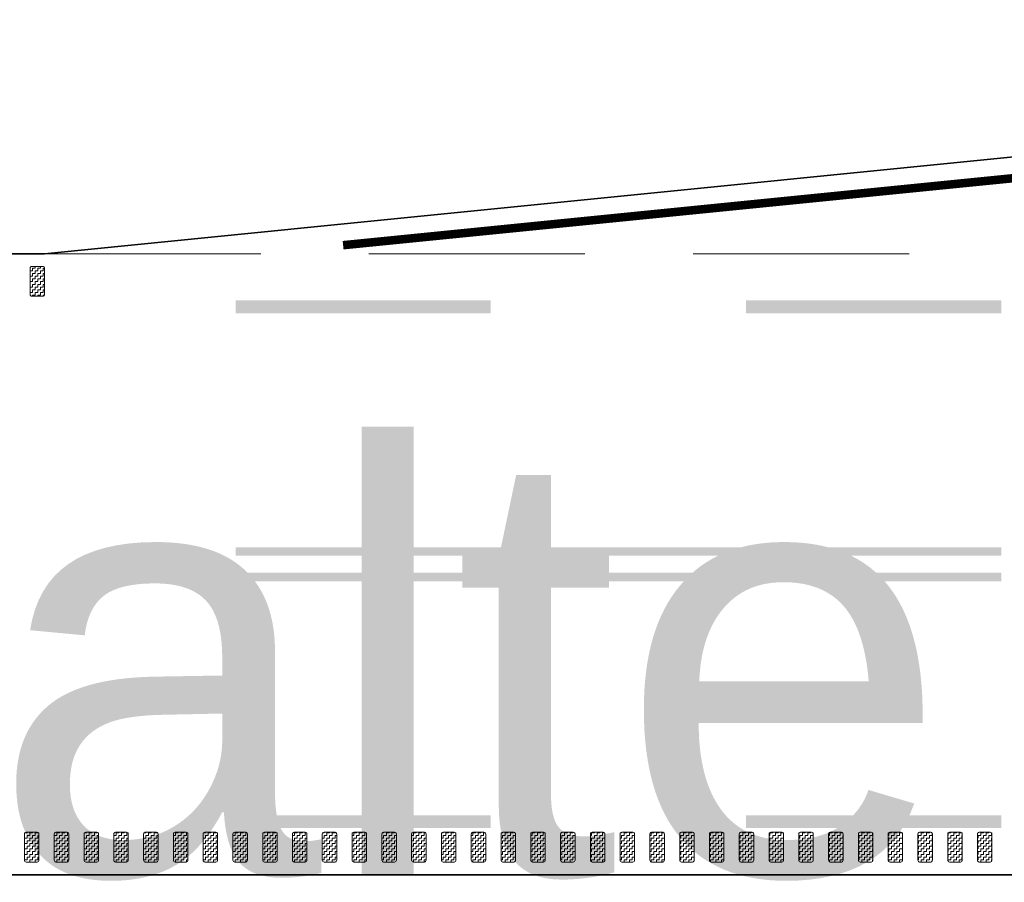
# Model space of a CAD drawing. Header units: metres. Extents: x -699 to 2316, y -1199 to 781.
# Tile 438 of 593: x 894 to 906, y -255 to -245. Entities that reach past the tile are written whole.
import ezdxf

# ---------------------------------------------------------------- set-up
doc = ezdxf.new("R2010")
doc.units = ezdxf.units.M
for name, pattern in [('HIDDENX2', [19.05, 12.7, -6.35]), ('VW-3-3_STREEP', [6, 3, -3]), ('VW-9-3_STREEP', [12, 9, -3])]:
    doc.linetypes.add(name, pattern=pattern)
for name, color, linetype, lineweight in [('N-WA-VW-MARKERING_DYNAMISCH-G', 7, 'Continuous', 35), ('N-WE-VH-KANTVERHARDING-G', 210, 'Continuous', 35), ('N-WE-VW-MARKERING_LANGS_STREEP_33-G', 7, 'VW-3-3_STREEP', 13), ('N-WE-VW-MARKERING_LANGS_STREEP_93-G', 7, 'VW-9-3_STREEP', 13), ('N-WE-VW-MARKERING_LANGS_STREEP_DOORGETROKKEN-G', 7, 'Continuous', 13)]:
    doc.layers.add(name, color=color, linetype=linetype, lineweight=lineweight)
doc.layers.add('X-XX-AL-TEKENBLAD_VIEWPORT-G', color=7, linetype='Continuous', lineweight=18, plot=False)
doc.styles.add('ariel', font='arial.ttf')
pattern_1 = [(180, (0, 0), (-0.03175, -0.03175), [0.03175, -0.03175]), (270, (-0.03175, 0), (0.03175, -0.03175), [0.03175, -0.03175])]

msp = doc.modelspace()

# ---------------------------------------------------------------- hatches: boundary and pattern name
at = {"layer": 'N-WA-VW-MARKERING_DYNAMISCH-G', "lineweight": 9}
h = msp.add_hatch(dxfattribs=at)
h.set_pattern_fill('ZIGZAG', color=8, scale=0.01, angle=180, style=0)
h.set_pattern_definition(pattern_1)
edge = h.paths.add_edge_path()
edge.add_line((894.5818, -248.0115), (894.7118, -248.0115))
edge.add_arc((894.7118, -247.9915), 0.02, 270, 360)
edge.add_line((894.7318, -247.9915), (894.7318, -247.6815))
edge.add_arc((894.7118, -247.6815), 0.02, 0, 90)
edge.add_line((894.7118, -247.6615), (894.5818, -247.6615))
edge.add_arc((894.5818, -247.6815), 0.02, 90, 180)
edge.add_line((894.5618, -247.6815), (894.5618, -247.9915))
edge.add_arc((894.5818, -247.9915), 0.02, 180, 270)
h = msp.add_hatch(dxfattribs=at)
h.set_pattern_fill('ZIGZAG', color=8, scale=0.01, angle=180, style=0)
h.set_pattern_definition(pattern_1)
edge = h.paths.add_edge_path()
edge.add_line((894.5148, -254.3115), (894.6448, -254.3115))
edge.add_arc((894.6448, -254.3315), 0.02, 0, 90, ccw=False)
edge.add_line((894.6648, -254.3315), (894.6648, -254.6415))
edge.add_arc((894.6448, -254.6415), 0.02, 270, 360, ccw=False)
edge.add_line((894.6448, -254.6615), (894.5148, -254.6615))
edge.add_arc((894.5148, -254.6415), 0.02, 180, 270, ccw=False)
edge.add_line((894.4948, -254.6415), (894.4948, -254.3315))
edge.add_arc((894.5148, -254.3315), 0.02, 90, 180, ccw=False)
h = msp.add_hatch(dxfattribs=at)
h.set_pattern_fill('ZIGZAG', color=8, scale=0.01, angle=180, style=0)
h.set_pattern_definition(pattern_1)
edge = h.paths.add_edge_path()
edge.add_line((894.8648, -254.3115), (894.9948, -254.3115))
edge.add_arc((894.9948, -254.3315), 0.02, 0, 90, ccw=False)
edge.add_line((895.0148, -254.3315), (895.0148, -254.6415))
edge.add_arc((894.9948, -254.6415), 0.02, 270, 360, ccw=False)
edge.add_line((894.9948, -254.6615), (894.8648, -254.6615))
edge.add_arc((894.8648, -254.6415), 0.02, 180, 270, ccw=False)
edge.add_line((894.8448, -254.6415), (894.8448, -254.3315))
edge.add_arc((894.8648, -254.3315), 0.02, 90, 180, ccw=False)
h = msp.add_hatch(dxfattribs=at)
h.set_pattern_fill('ZIGZAG', color=8, scale=0.01, angle=180, style=0)
h.set_pattern_definition(pattern_1)
edge = h.paths.add_edge_path()
edge.add_line((895.2148, -254.3115), (895.3448, -254.3115))
edge.add_arc((895.3448, -254.3315), 0.02, 0, 90, ccw=False)
edge.add_line((895.3648, -254.3315), (895.3648, -254.6415))
edge.add_arc((895.3448, -254.6415), 0.02, 270, 360, ccw=False)
edge.add_line((895.3448, -254.6615), (895.2148, -254.6615))
edge.add_arc((895.2148, -254.6415), 0.02, 180, 270, ccw=False)
edge.add_line((895.1948, -254.6415), (895.1948, -254.3315))
edge.add_arc((895.2148, -254.3315), 0.02, 90, 180, ccw=False)
h = msp.add_hatch(dxfattribs=at)
h.set_pattern_fill('ZIGZAG', color=8, scale=0.01, angle=180, style=0)
h.set_pattern_definition(pattern_1)
edge = h.paths.add_edge_path()
edge.add_line((895.5648, -254.3115), (895.6948, -254.3115))
edge.add_arc((895.6948, -254.3315), 0.02, 0, 90, ccw=False)
edge.add_line((895.7148, -254.3315), (895.7148, -254.6415))
edge.add_arc((895.6948, -254.6415), 0.02, 270, 360, ccw=False)
edge.add_line((895.6948, -254.6615), (895.5648, -254.6615))
edge.add_arc((895.5648, -254.6415), 0.02, 180, 270, ccw=False)
edge.add_line((895.5448, -254.6415), (895.5448, -254.3315))
edge.add_arc((895.5648, -254.3315), 0.02, 90, 180, ccw=False)
h = msp.add_hatch(dxfattribs=at)
h.set_pattern_fill('ZIGZAG', color=8, scale=0.01, angle=180, style=0)
h.set_pattern_definition(pattern_1)
edge = h.paths.add_edge_path()
edge.add_line((895.9148, -254.3115), (896.0448, -254.3115))
edge.add_arc((896.0448, -254.3315), 0.02, 0, 90, ccw=False)
edge.add_line((896.0648, -254.3315), (896.0648, -254.6415))
edge.add_arc((896.0448, -254.6415), 0.02, 270, 360, ccw=False)
edge.add_line((896.0448, -254.6615), (895.9148, -254.6615))
edge.add_arc((895.9148, -254.6415), 0.02, 180, 270, ccw=False)
edge.add_line((895.8948, -254.6415), (895.8948, -254.3315))
edge.add_arc((895.9148, -254.3315), 0.02, 90, 180, ccw=False)
h = msp.add_hatch(dxfattribs=at)
h.set_pattern_fill('ZIGZAG', color=8, scale=0.01, angle=180, style=0)
h.set_pattern_definition(pattern_1)
edge = h.paths.add_edge_path()
edge.add_line((896.2648, -254.3115), (896.3948, -254.3115))
edge.add_arc((896.3948, -254.3315), 0.02, 0, 90, ccw=False)
edge.add_line((896.4148, -254.3315), (896.4148, -254.6415))
edge.add_arc((896.3948, -254.6415), 0.02, 270, 360, ccw=False)
edge.add_line((896.3948, -254.6615), (896.2648, -254.6615))
edge.add_arc((896.2648, -254.6415), 0.02, 180, 270, ccw=False)
edge.add_line((896.2448, -254.6415), (896.2448, -254.3315))
edge.add_arc((896.2648, -254.3315), 0.02, 90, 180, ccw=False)
h = msp.add_hatch(dxfattribs=at)
h.set_pattern_fill('ZIGZAG', color=8, scale=0.01, angle=180, style=0)
h.set_pattern_definition(pattern_1)
edge = h.paths.add_edge_path()
edge.add_line((896.6148, -254.3115), (896.7448, -254.3115))
edge.add_arc((896.7448, -254.3315), 0.02, 0, 90, ccw=False)
edge.add_line((896.7648, -254.3315), (896.7648, -254.6415))
edge.add_arc((896.7448, -254.6415), 0.02, 270, 360, ccw=False)
edge.add_line((896.7448, -254.6615), (896.6148, -254.6615))
edge.add_arc((896.6148, -254.6415), 0.02, 180, 270, ccw=False)
edge.add_line((896.5948, -254.6415), (896.5948, -254.3315))
edge.add_arc((896.6148, -254.3315), 0.02, 90, 180, ccw=False)
h = msp.add_hatch(dxfattribs=at)
h.set_pattern_fill('ZIGZAG', color=8, scale=0.01, angle=180, style=0)
h.set_pattern_definition(pattern_1)
edge = h.paths.add_edge_path()
edge.add_line((896.9648, -254.3115), (897.0948, -254.3115))
edge.add_arc((897.0948, -254.3315), 0.02, 0, 90, ccw=False)
edge.add_line((897.1148, -254.3315), (897.1148, -254.6415))
edge.add_arc((897.0948, -254.6415), 0.02, 270, 360, ccw=False)
edge.add_line((897.0948, -254.6615), (896.9648, -254.6615))
edge.add_arc((896.9648, -254.6415), 0.02, 180, 270, ccw=False)
edge.add_line((896.9448, -254.6415), (896.9448, -254.3315))
edge.add_arc((896.9648, -254.3315), 0.02, 90, 180, ccw=False)
h = msp.add_hatch(dxfattribs=at)
h.set_pattern_fill('ZIGZAG', color=8, scale=0.01, angle=180, style=0)
h.set_pattern_definition(pattern_1)
edge = h.paths.add_edge_path()
edge.add_line((897.3148, -254.3115), (897.4448, -254.3115))
edge.add_arc((897.4448, -254.3315), 0.02, 0, 90, ccw=False)
edge.add_line((897.4648, -254.3315), (897.4648, -254.6415))
edge.add_arc((897.4448, -254.6415), 0.02, 270, 360, ccw=False)
edge.add_line((897.4448, -254.6615), (897.3148, -254.6615))
edge.add_arc((897.3148, -254.6415), 0.02, 180, 270, ccw=False)
edge.add_line((897.2948, -254.6415), (897.2948, -254.3315))
edge.add_arc((897.3148, -254.3315), 0.02, 90, 180, ccw=False)
h = msp.add_hatch(dxfattribs=at)
h.set_pattern_fill('ZIGZAG', color=8, scale=0.01, angle=180, style=0)
h.set_pattern_definition(pattern_1)
edge = h.paths.add_edge_path()
edge.add_line((897.6648, -254.3115), (897.7948, -254.3115))
edge.add_arc((897.7948, -254.3315), 0.02, 0, 90, ccw=False)
edge.add_line((897.8148, -254.3315), (897.8148, -254.6415))
edge.add_arc((897.7948, -254.6415), 0.02, 270, 360, ccw=False)
edge.add_line((897.7948, -254.6615), (897.6648, -254.6615))
edge.add_arc((897.6648, -254.6415), 0.02, 180, 270, ccw=False)
edge.add_line((897.6448, -254.6415), (897.6448, -254.3315))
edge.add_arc((897.6648, -254.3315), 0.02, 90, 180, ccw=False)
h = msp.add_hatch(dxfattribs=at)
h.set_pattern_fill('ZIGZAG', color=8, scale=0.01, angle=180, style=0)
h.set_pattern_definition(pattern_1)
edge = h.paths.add_edge_path()
edge.add_line((898.0148, -254.3115), (898.1448, -254.3115))
edge.add_arc((898.1448, -254.3315), 0.02, 0, 90, ccw=False)
edge.add_line((898.1648, -254.3315), (898.1648, -254.6415))
edge.add_arc((898.1448, -254.6415), 0.02, 270, 360, ccw=False)
edge.add_line((898.1448, -254.6615), (898.0148, -254.6615))
edge.add_arc((898.0148, -254.6415), 0.02, 180, 270, ccw=False)
edge.add_line((897.9948, -254.6415), (897.9948, -254.3315))
edge.add_arc((898.0148, -254.3315), 0.02, 90, 180, ccw=False)
h = msp.add_hatch(dxfattribs=at)
h.set_pattern_fill('ZIGZAG', color=8, scale=0.01, angle=180, style=0)
h.set_pattern_definition(pattern_1)
edge = h.paths.add_edge_path()
edge.add_line((898.3648, -254.3115), (898.4948, -254.3115))
edge.add_arc((898.4948, -254.3315), 0.02, 0, 90, ccw=False)
edge.add_line((898.5148, -254.3315), (898.5148, -254.6415))
edge.add_arc((898.4948, -254.6415), 0.02, 270, 360, ccw=False)
edge.add_line((898.4948, -254.6615), (898.3648, -254.6615))
edge.add_arc((898.3648, -254.6415), 0.02, 180, 270, ccw=False)
edge.add_line((898.3448, -254.6415), (898.3448, -254.3315))
edge.add_arc((898.3648, -254.3315), 0.02, 90, 180, ccw=False)
h = msp.add_hatch(dxfattribs=at)
h.set_pattern_fill('ZIGZAG', color=8, scale=0.01, angle=180, style=0)
h.set_pattern_definition(pattern_1)
edge = h.paths.add_edge_path()
edge.add_line((898.7148, -254.3115), (898.8448, -254.3115))
edge.add_arc((898.8448, -254.3315), 0.02, 0, 90, ccw=False)
edge.add_line((898.8648, -254.3315), (898.8648, -254.6415))
edge.add_arc((898.8448, -254.6415), 0.02, 270, 360, ccw=False)
edge.add_line((898.8448, -254.6615), (898.7148, -254.6615))
edge.add_arc((898.7148, -254.6415), 0.02, 180, 270, ccw=False)
edge.add_line((898.6948, -254.6415), (898.6948, -254.3315))
edge.add_arc((898.7148, -254.3315), 0.02, 90, 180, ccw=False)
h = msp.add_hatch(dxfattribs=at)
h.set_pattern_fill('ZIGZAG', color=8, scale=0.01, angle=180, style=0)
h.set_pattern_definition(pattern_1)
edge = h.paths.add_edge_path()
edge.add_line((899.0648, -254.3115), (899.1948, -254.3115))
edge.add_arc((899.1948, -254.3315), 0.02, 0, 90, ccw=False)
edge.add_line((899.2148, -254.3315), (899.2148, -254.6415))
edge.add_arc((899.1948, -254.6415), 0.02, 270, 360, ccw=False)
edge.add_line((899.1948, -254.6615), (899.0648, -254.6615))
edge.add_arc((899.0648, -254.6415), 0.02, 180, 270, ccw=False)
edge.add_line((899.0448, -254.6415), (899.0448, -254.3315))
edge.add_arc((899.0648, -254.3315), 0.02, 90, 180, ccw=False)
h = msp.add_hatch(dxfattribs=at)
h.set_pattern_fill('ZIGZAG', color=8, scale=0.01, angle=180, style=0)
h.set_pattern_definition(pattern_1)
edge = h.paths.add_edge_path()
edge.add_line((899.4148, -254.3115), (899.5448, -254.3115))
edge.add_arc((899.5448, -254.3315), 0.02, 0, 90, ccw=False)
edge.add_line((899.5648, -254.3315), (899.5648, -254.6415))
edge.add_arc((899.5448, -254.6415), 0.02, 270, 360, ccw=False)
edge.add_line((899.5448, -254.6615), (899.4148, -254.6615))
edge.add_arc((899.4148, -254.6415), 0.02, 180, 270, ccw=False)
edge.add_line((899.3948, -254.6415), (899.3948, -254.3315))
edge.add_arc((899.4148, -254.3315), 0.02, 90, 180, ccw=False)
h = msp.add_hatch(dxfattribs=at)
h.set_pattern_fill('ZIGZAG', color=8, scale=0.01, angle=180, style=0)
h.set_pattern_definition(pattern_1)
edge = h.paths.add_edge_path()
edge.add_line((899.7648, -254.3115), (899.8948, -254.3115))
edge.add_arc((899.8948, -254.3315), 0.02, 0, 90, ccw=False)
edge.add_line((899.9148, -254.3315), (899.9148, -254.6415))
edge.add_arc((899.8948, -254.6415), 0.02, 270, 360, ccw=False)
edge.add_line((899.8948, -254.6615), (899.7648, -254.6615))
edge.add_arc((899.7648, -254.6415), 0.02, 180, 270, ccw=False)
edge.add_line((899.7448, -254.6415), (899.7448, -254.3315))
edge.add_arc((899.7648, -254.3315), 0.02, 90, 180, ccw=False)
h = msp.add_hatch(dxfattribs=at)
h.set_pattern_fill('ZIGZAG', color=8, scale=0.01, angle=180, style=0)
h.set_pattern_definition(pattern_1)
edge = h.paths.add_edge_path()
edge.add_line((900.1148, -254.3115), (900.2448, -254.3115))
edge.add_arc((900.2448, -254.3315), 0.02, 0, 90, ccw=False)
edge.add_line((900.2648, -254.3315), (900.2648, -254.6415))
edge.add_arc((900.2448, -254.6415), 0.02, 270, 360, ccw=False)
edge.add_line((900.2448, -254.6615), (900.1148, -254.6615))
edge.add_arc((900.1148, -254.6415), 0.02, 180, 270, ccw=False)
edge.add_line((900.0948, -254.6415), (900.0948, -254.3315))
edge.add_arc((900.1148, -254.3315), 0.02, 90, 180, ccw=False)
h = msp.add_hatch(dxfattribs=at)
h.set_pattern_fill('ZIGZAG', color=8, scale=0.01, angle=180, style=0)
h.set_pattern_definition(pattern_1)
edge = h.paths.add_edge_path()
edge.add_line((900.4648, -254.3115), (900.5948, -254.3115))
edge.add_arc((900.5948, -254.3315), 0.02, 0, 90, ccw=False)
edge.add_line((900.6148, -254.3315), (900.6148, -254.6415))
edge.add_arc((900.5948, -254.6415), 0.02, 270, 360, ccw=False)
edge.add_line((900.5948, -254.6615), (900.4648, -254.6615))
edge.add_arc((900.4648, -254.6415), 0.02, 180, 270, ccw=False)
edge.add_line((900.4448, -254.6415), (900.4448, -254.3315))
edge.add_arc((900.4648, -254.3315), 0.02, 90, 180, ccw=False)
h = msp.add_hatch(dxfattribs=at)
h.set_pattern_fill('ZIGZAG', color=8, scale=0.01, angle=180, style=0)
h.set_pattern_definition(pattern_1)
edge = h.paths.add_edge_path()
edge.add_line((900.8148, -254.3115), (900.9448, -254.3115))
edge.add_arc((900.9448, -254.3315), 0.02, 0, 90, ccw=False)
edge.add_line((900.9648, -254.3315), (900.9648, -254.6415))
edge.add_arc((900.9448, -254.6415), 0.02, 270, 360, ccw=False)
edge.add_line((900.9448, -254.6615), (900.8148, -254.6615))
edge.add_arc((900.8148, -254.6415), 0.02, 180, 270, ccw=False)
edge.add_line((900.7948, -254.6415), (900.7948, -254.3315))
edge.add_arc((900.8148, -254.3315), 0.02, 90, 180, ccw=False)
h = msp.add_hatch(dxfattribs=at)
h.set_pattern_fill('ZIGZAG', color=8, scale=0.01, angle=180, style=0)
h.set_pattern_definition(pattern_1)
edge = h.paths.add_edge_path()
edge.add_line((901.1648, -254.3115), (901.2948, -254.3115))
edge.add_arc((901.2948, -254.3315), 0.02, 0, 90, ccw=False)
edge.add_line((901.3148, -254.3315), (901.3148, -254.6415))
edge.add_arc((901.2948, -254.6415), 0.02, 270, 360, ccw=False)
edge.add_line((901.2948, -254.6615), (901.1648, -254.6615))
edge.add_arc((901.1648, -254.6415), 0.02, 180, 270, ccw=False)
edge.add_line((901.1448, -254.6415), (901.1448, -254.3315))
edge.add_arc((901.1648, -254.3315), 0.02, 90, 180, ccw=False)
h = msp.add_hatch(dxfattribs=at)
h.set_pattern_fill('ZIGZAG', color=8, scale=0.01, angle=180, style=0)
h.set_pattern_definition(pattern_1)
edge = h.paths.add_edge_path()
edge.add_line((901.5148, -254.3115), (901.6448, -254.3115))
edge.add_arc((901.6448, -254.3315), 0.02, 0, 90, ccw=False)
edge.add_line((901.6648, -254.3315), (901.6648, -254.6415))
edge.add_arc((901.6448, -254.6415), 0.02, 270, 360, ccw=False)
edge.add_line((901.6448, -254.6615), (901.5148, -254.6615))
edge.add_arc((901.5148, -254.6415), 0.02, 180, 270, ccw=False)
edge.add_line((901.4948, -254.6415), (901.4948, -254.3315))
edge.add_arc((901.5148, -254.3315), 0.02, 90, 180, ccw=False)
h = msp.add_hatch(dxfattribs=at)
h.set_pattern_fill('ZIGZAG', color=8, scale=0.01, angle=180, style=0)
h.set_pattern_definition(pattern_1)
edge = h.paths.add_edge_path()
edge.add_line((901.8648, -254.3115), (901.9948, -254.3115))
edge.add_arc((901.9948, -254.3315), 0.02, 0, 90, ccw=False)
edge.add_line((902.0148, -254.3315), (902.0148, -254.6415))
edge.add_arc((901.9948, -254.6415), 0.02, 270, 360, ccw=False)
edge.add_line((901.9948, -254.6615), (901.8648, -254.6615))
edge.add_arc((901.8648, -254.6415), 0.02, 180, 270, ccw=False)
edge.add_line((901.8448, -254.6415), (901.8448, -254.3315))
edge.add_arc((901.8648, -254.3315), 0.02, 90, 180, ccw=False)
h = msp.add_hatch(dxfattribs=at)
h.set_pattern_fill('ZIGZAG', color=8, scale=0.01, angle=180, style=0)
h.set_pattern_definition(pattern_1)
edge = h.paths.add_edge_path()
edge.add_line((902.2148, -254.3115), (902.3448, -254.3115))
edge.add_arc((902.3448, -254.3315), 0.02, 0, 90, ccw=False)
edge.add_line((902.3648, -254.3315), (902.3648, -254.6415))
edge.add_arc((902.3448, -254.6415), 0.02, 270, 360, ccw=False)
edge.add_line((902.3448, -254.6615), (902.2148, -254.6615))
edge.add_arc((902.2148, -254.6415), 0.02, 180, 270, ccw=False)
edge.add_line((902.1948, -254.6415), (902.1948, -254.3315))
edge.add_arc((902.2148, -254.3315), 0.02, 90, 180, ccw=False)
h = msp.add_hatch(dxfattribs=at)
h.set_pattern_fill('ZIGZAG', color=8, scale=0.01, angle=180, style=0)
h.set_pattern_definition(pattern_1)
edge = h.paths.add_edge_path()
edge.add_line((902.5648, -254.3115), (902.6948, -254.3115))
edge.add_arc((902.6948, -254.3315), 0.02, 0, 90, ccw=False)
edge.add_line((902.7148, -254.3315), (902.7148, -254.6415))
edge.add_arc((902.6948, -254.6415), 0.02, 270, 360, ccw=False)
edge.add_line((902.6948, -254.6615), (902.5648, -254.6615))
edge.add_arc((902.5648, -254.6415), 0.02, 180, 270, ccw=False)
edge.add_line((902.5448, -254.6415), (902.5448, -254.3315))
edge.add_arc((902.5648, -254.3315), 0.02, 90, 180, ccw=False)
h = msp.add_hatch(dxfattribs=at)
h.set_pattern_fill('ZIGZAG', color=8, scale=0.01, angle=180, style=0)
h.set_pattern_definition(pattern_1)
edge = h.paths.add_edge_path()
edge.add_line((902.9148, -254.3115), (903.0448, -254.3115))
edge.add_arc((903.0448, -254.3315), 0.02, 0, 90, ccw=False)
edge.add_line((903.0648, -254.3315), (903.0648, -254.6415))
edge.add_arc((903.0448, -254.6415), 0.02, 270, 360, ccw=False)
edge.add_line((903.0448, -254.6615), (902.9148, -254.6615))
edge.add_arc((902.9148, -254.6415), 0.02, 180, 270, ccw=False)
edge.add_line((902.8948, -254.6415), (902.8948, -254.3315))
edge.add_arc((902.9148, -254.3315), 0.02, 90, 180, ccw=False)
h = msp.add_hatch(dxfattribs=at)
h.set_pattern_fill('ZIGZAG', color=8, scale=0.01, angle=180, style=0)
h.set_pattern_definition(pattern_1)
edge = h.paths.add_edge_path()
edge.add_line((903.2648, -254.3115), (903.3948, -254.3115))
edge.add_arc((903.3948, -254.3315), 0.02, 0, 90, ccw=False)
edge.add_line((903.4148, -254.3315), (903.4148, -254.6415))
edge.add_arc((903.3948, -254.6415), 0.02, 270, 360, ccw=False)
edge.add_line((903.3948, -254.6615), (903.2648, -254.6615))
edge.add_arc((903.2648, -254.6415), 0.02, 180, 270, ccw=False)
edge.add_line((903.2448, -254.6415), (903.2448, -254.3315))
edge.add_arc((903.2648, -254.3315), 0.02, 90, 180, ccw=False)
h = msp.add_hatch(dxfattribs=at)
h.set_pattern_fill('ZIGZAG', color=8, scale=0.01, angle=180, style=0)
h.set_pattern_definition(pattern_1)
edge = h.paths.add_edge_path()
edge.add_line((903.6148, -254.3115), (903.7448, -254.3115))
edge.add_arc((903.7448, -254.3315), 0.02, 0, 90, ccw=False)
edge.add_line((903.7648, -254.3315), (903.7648, -254.6415))
edge.add_arc((903.7448, -254.6415), 0.02, 270, 360, ccw=False)
edge.add_line((903.7448, -254.6615), (903.6148, -254.6615))
edge.add_arc((903.6148, -254.6415), 0.02, 180, 270, ccw=False)
edge.add_line((903.5948, -254.6415), (903.5948, -254.3315))
edge.add_arc((903.6148, -254.3315), 0.02, 90, 180, ccw=False)
h = msp.add_hatch(dxfattribs=at)
h.set_pattern_fill('ZIGZAG', color=8, scale=0.01, angle=180, style=0)
h.set_pattern_definition(pattern_1)
edge = h.paths.add_edge_path()
edge.add_line((903.9648, -254.3115), (904.0948, -254.3115))
edge.add_arc((904.0948, -254.3315), 0.02, 0, 90, ccw=False)
edge.add_line((904.1148, -254.3315), (904.1148, -254.6415))
edge.add_arc((904.0948, -254.6415), 0.02, 270, 360, ccw=False)
edge.add_line((904.0948, -254.6615), (903.9648, -254.6615))
edge.add_arc((903.9648, -254.6415), 0.02, 180, 270, ccw=False)
edge.add_line((903.9448, -254.6415), (903.9448, -254.3315))
edge.add_arc((903.9648, -254.3315), 0.02, 90, 180, ccw=False)
h = msp.add_hatch(dxfattribs=at)
h.set_pattern_fill('ZIGZAG', color=8, scale=0.01, angle=180, style=0)
h.set_pattern_definition(pattern_1)
edge = h.paths.add_edge_path()
edge.add_line((904.3148, -254.3115), (904.4448, -254.3115))
edge.add_arc((904.4448, -254.3315), 0.02, 0, 90, ccw=False)
edge.add_line((904.4648, -254.3315), (904.4648, -254.6415))
edge.add_arc((904.4448, -254.6415), 0.02, 270, 360, ccw=False)
edge.add_line((904.4448, -254.6615), (904.3148, -254.6615))
edge.add_arc((904.3148, -254.6415), 0.02, 180, 270, ccw=False)
edge.add_line((904.2948, -254.6415), (904.2948, -254.3315))
edge.add_arc((904.3148, -254.3315), 0.02, 90, 180, ccw=False)
h = msp.add_hatch(dxfattribs=at)
h.set_pattern_fill('ZIGZAG', color=8, scale=0.01, angle=180, style=0)
h.set_pattern_definition(pattern_1)
edge = h.paths.add_edge_path()
edge.add_line((904.6648, -254.3115), (904.7948, -254.3115))
edge.add_arc((904.7948, -254.3315), 0.02, 0, 90, ccw=False)
edge.add_line((904.8148, -254.3315), (904.8148, -254.6415))
edge.add_arc((904.7948, -254.6415), 0.02, 270, 360, ccw=False)
edge.add_line((904.7948, -254.6615), (904.6648, -254.6615))
edge.add_arc((904.6648, -254.6415), 0.02, 180, 270, ccw=False)
edge.add_line((904.6448, -254.6415), (904.6448, -254.3315))
edge.add_arc((904.6648, -254.3315), 0.02, 90, 180, ccw=False)
h = msp.add_hatch(dxfattribs=at)
h.set_pattern_fill('ZIGZAG', color=8, scale=0.01, angle=180, style=0)
h.set_pattern_definition(pattern_1)
edge = h.paths.add_edge_path()
edge.add_line((905.0148, -254.3115), (905.1448, -254.3115))
edge.add_arc((905.1448, -254.3315), 0.02, 0, 90, ccw=False)
edge.add_line((905.1648, -254.3315), (905.1648, -254.6415))
edge.add_arc((905.1448, -254.6415), 0.02, 270, 360, ccw=False)
edge.add_line((905.1448, -254.6615), (905.0148, -254.6615))
edge.add_arc((905.0148, -254.6415), 0.02, 180, 270, ccw=False)
edge.add_line((904.9948, -254.6415), (904.9948, -254.3315))
edge.add_arc((905.0148, -254.3315), 0.02, 90, 180, ccw=False)
h = msp.add_hatch(dxfattribs=at)
h.set_pattern_fill('ZIGZAG', color=8, scale=0.01, angle=180, style=0)
h.set_pattern_definition(pattern_1)
edge = h.paths.add_edge_path()
edge.add_line((905.3648, -254.3115), (905.4948, -254.3115))
edge.add_arc((905.4948, -254.3315), 0.02, 0, 90, ccw=False)
edge.add_line((905.5148, -254.3315), (905.5148, -254.6415))
edge.add_arc((905.4948, -254.6415), 0.02, 270, 360, ccw=False)
edge.add_line((905.4948, -254.6615), (905.3648, -254.6615))
edge.add_arc((905.3648, -254.6415), 0.02, 180, 270, ccw=False)
edge.add_line((905.3448, -254.6415), (905.3448, -254.3315))
edge.add_arc((905.3648, -254.3315), 0.02, 90, 180, ccw=False)
h = msp.add_hatch(dxfattribs=at)
h.set_pattern_fill('ZIGZAG', color=8, scale=0.01, angle=180, style=0)
h.set_pattern_definition(pattern_1)
edge = h.paths.add_edge_path()
edge.add_line((905.7148, -254.3115), (905.8448, -254.3115))
edge.add_arc((905.8448, -254.3315), 0.02, 0, 90, ccw=False)
edge.add_line((905.8648, -254.3315), (905.8648, -254.6415))
edge.add_arc((905.8448, -254.6415), 0.02, 270, 360, ccw=False)
edge.add_line((905.8448, -254.6615), (905.7148, -254.6615))
edge.add_arc((905.7148, -254.6415), 0.02, 180, 270, ccw=False)
edge.add_line((905.6948, -254.6415), (905.6948, -254.3315))
edge.add_arc((905.7148, -254.3315), 0.02, 90, 180, ccw=False)

# ---------------------------------------------------------------- linework, layer by layer
at = {"layer": 'N-WA-VW-MARKERING_DYNAMISCH-G', "color": 8, "lineweight": 9}
for points in [[(894.5818, -248.0115), (894.7118, -248.0115, 0.4142136), (894.7318, -247.9915), (894.7318, -247.6815, 0.4142136), (894.7118, -247.6615), (894.5818, -247.6615, 0.4142136), (894.5618, -247.6815), (894.5618, -247.9915, 0.4142136)], [(894.5148, -254.3115), (894.6448, -254.3115, -0.4142136), (894.6648, -254.3315), (894.6648, -254.6415, -0.4142136), (894.6448, -254.6615), (894.5148, -254.6615, -0.4142136), (894.4948, -254.6415), (894.4948, -254.3315, -0.4142136)], [(894.8648, -254.3115), (894.9948, -254.3115, -0.4142136), (895.0148, -254.3315), (895.0148, -254.6415, -0.4142136), (894.9948, -254.6615), (894.8648, -254.6615, -0.4142136), (894.8448, -254.6415), (894.8448, -254.3315, -0.4142136)], [(895.2148, -254.3115), (895.3448, -254.3115, -0.4142136), (895.3648, -254.3315), (895.3648, -254.6415, -0.4142136), (895.3448, -254.6615), (895.2148, -254.6615, -0.4142136), (895.1948, -254.6415), (895.1948, -254.3315, -0.4142136)], [(895.5648, -254.3115), (895.6948, -254.3115, -0.4142136), (895.7148, -254.3315), (895.7148, -254.6415, -0.4142136), (895.6948, -254.6615), (895.5648, -254.6615, -0.4142136), (895.5448, -254.6415), (895.5448, -254.3315, -0.4142136)], [(895.9148, -254.3115), (896.0448, -254.3115, -0.4142136), (896.0648, -254.3315), (896.0648, -254.6415, -0.4142136), (896.0448, -254.6615), (895.9148, -254.6615, -0.4142136), (895.8948, -254.6415), (895.8948, -254.3315, -0.4142136)], [(896.2648, -254.3115), (896.3948, -254.3115, -0.4142136), (896.4148, -254.3315), (896.4148, -254.6415, -0.4142136), (896.3948, -254.6615), (896.2648, -254.6615, -0.4142136), (896.2448, -254.6415), (896.2448, -254.3315, -0.4142136)], [(896.6148, -254.3115), (896.7448, -254.3115, -0.4142136), (896.7648, -254.3315), (896.7648, -254.6415, -0.4142136), (896.7448, -254.6615), (896.6148, -254.6615, -0.4142136), (896.5948, -254.6415), (896.5948, -254.3315, -0.4142136)], [(896.9648, -254.3115), (897.0948, -254.3115, -0.4142136), (897.1148, -254.3315), (897.1148, -254.6415, -0.4142136), (897.0948, -254.6615), (896.9648, -254.6615, -0.4142136), (896.9448, -254.6415), (896.9448, -254.3315, -0.4142136)], [(897.3148, -254.3115), (897.4448, -254.3115, -0.4142136), (897.4648, -254.3315), (897.4648, -254.6415, -0.4142136), (897.4448, -254.6615), (897.3148, -254.6615, -0.4142136), (897.2948, -254.6415), (897.2948, -254.3315, -0.4142136)], [(897.6648, -254.3115), (897.7948, -254.3115, -0.4142136), (897.8148, -254.3315), (897.8148, -254.6415, -0.4142136), (897.7948, -254.6615), (897.6648, -254.6615, -0.4142136), (897.6448, -254.6415), (897.6448, -254.3315, -0.4142136)], [(898.0148, -254.3115), (898.1448, -254.3115, -0.4142136), (898.1648, -254.3315), (898.1648, -254.6415, -0.4142136), (898.1448, -254.6615), (898.0148, -254.6615, -0.4142136), (897.9948, -254.6415), (897.9948, -254.3315, -0.4142136)], [(898.3648, -254.3115), (898.4948, -254.3115, -0.4142136), (898.5148, -254.3315), (898.5148, -254.6415, -0.4142136), (898.4948, -254.6615), (898.3648, -254.6615, -0.4142136), (898.3448, -254.6415), (898.3448, -254.3315, -0.4142136)], [(898.7148, -254.3115), (898.8448, -254.3115, -0.4142136), (898.8648, -254.3315), (898.8648, -254.6415, -0.4142136), (898.8448, -254.6615), (898.7148, -254.6615, -0.4142136), (898.6948, -254.6415), (898.6948, -254.3315, -0.4142136)], [(899.0648, -254.3115), (899.1948, -254.3115, -0.4142136), (899.2148, -254.3315), (899.2148, -254.6415, -0.4142136), (899.1948, -254.6615), (899.0648, -254.6615, -0.4142136), (899.0448, -254.6415), (899.0448, -254.3315, -0.4142136)], [(899.4148, -254.3115), (899.5448, -254.3115, -0.4142136), (899.5648, -254.3315), (899.5648, -254.6415, -0.4142136), (899.5448, -254.6615), (899.4148, -254.6615, -0.4142136), (899.3948, -254.6415), (899.3948, -254.3315, -0.4142136)], [(899.7648, -254.3115), (899.8948, -254.3115, -0.4142136), (899.9148, -254.3315), (899.9148, -254.6415, -0.4142136), (899.8948, -254.6615), (899.7648, -254.6615, -0.4142136), (899.7448, -254.6415), (899.7448, -254.3315, -0.4142136)], [(900.1148, -254.3115), (900.2448, -254.3115, -0.4142136), (900.2648, -254.3315), (900.2648, -254.6415, -0.4142136), (900.2448, -254.6615), (900.1148, -254.6615, -0.4142136), (900.0948, -254.6415), (900.0948, -254.3315, -0.4142136)], [(900.4648, -254.3115), (900.5948, -254.3115, -0.4142136), (900.6148, -254.3315), (900.6148, -254.6415, -0.4142136), (900.5948, -254.6615), (900.4648, -254.6615, -0.4142136), (900.4448, -254.6415), (900.4448, -254.3315, -0.4142136)], [(900.8148, -254.3115), (900.9448, -254.3115, -0.4142136), (900.9648, -254.3315), (900.9648, -254.6415, -0.4142136), (900.9448, -254.6615), (900.8148, -254.6615, -0.4142136), (900.7948, -254.6415), (900.7948, -254.3315, -0.4142136)], [(901.1648, -254.3115), (901.2948, -254.3115, -0.4142136), (901.3148, -254.3315), (901.3148, -254.6415, -0.4142136), (901.2948, -254.6615), (901.1648, -254.6615, -0.4142136), (901.1448, -254.6415), (901.1448, -254.3315, -0.4142136)], [(901.5148, -254.3115), (901.6448, -254.3115, -0.4142136), (901.6648, -254.3315), (901.6648, -254.6415, -0.4142136), (901.6448, -254.6615), (901.5148, -254.6615, -0.4142136), (901.4948, -254.6415), (901.4948, -254.3315, -0.4142136)], [(901.8648, -254.3115), (901.9948, -254.3115, -0.4142136), (902.0148, -254.3315), (902.0148, -254.6415, -0.4142136), (901.9948, -254.6615), (901.8648, -254.6615, -0.4142136), (901.8448, -254.6415), (901.8448, -254.3315, -0.4142136)], [(902.2148, -254.3115), (902.3448, -254.3115, -0.4142136), (902.3648, -254.3315), (902.3648, -254.6415, -0.4142136), (902.3448, -254.6615), (902.2148, -254.6615, -0.4142136), (902.1948, -254.6415), (902.1948, -254.3315, -0.4142136)], [(902.5648, -254.3115), (902.6948, -254.3115, -0.4142136), (902.7148, -254.3315), (902.7148, -254.6415, -0.4142136), (902.6948, -254.6615), (902.5648, -254.6615, -0.4142136), (902.5448, -254.6415), (902.5448, -254.3315, -0.4142136)], [(902.9148, -254.3115), (903.0448, -254.3115, -0.4142136), (903.0648, -254.3315), (903.0648, -254.6415, -0.4142136), (903.0448, -254.6615), (902.9148, -254.6615, -0.4142136), (902.8948, -254.6415), (902.8948, -254.3315, -0.4142136)], [(903.2648, -254.3115), (903.3948, -254.3115, -0.4142136), (903.4148, -254.3315), (903.4148, -254.6415, -0.4142136), (903.3948, -254.6615), (903.2648, -254.6615, -0.4142136), (903.2448, -254.6415), (903.2448, -254.3315, -0.4142136)], [(903.6148, -254.3115), (903.7448, -254.3115, -0.4142136), (903.7648, -254.3315), (903.7648, -254.6415, -0.4142136), (903.7448, -254.6615), (903.6148, -254.6615, -0.4142136), (903.5948, -254.6415), (903.5948, -254.3315, -0.4142136)], [(903.9648, -254.3115), (904.0948, -254.3115, -0.4142136), (904.1148, -254.3315), (904.1148, -254.6415, -0.4142136), (904.0948, -254.6615), (903.9648, -254.6615, -0.4142136), (903.9448, -254.6415), (903.9448, -254.3315, -0.4142136)], [(904.3148, -254.3115), (904.4448, -254.3115, -0.4142136), (904.4648, -254.3315), (904.4648, -254.6415, -0.4142136), (904.4448, -254.6615), (904.3148, -254.6615, -0.4142136), (904.2948, -254.6415), (904.2948, -254.3315, -0.4142136)], [(904.6648, -254.3115), (904.7948, -254.3115, -0.4142136), (904.8148, -254.3315), (904.8148, -254.6415, -0.4142136), (904.7948, -254.6615), (904.6648, -254.6615, -0.4142136), (904.6448, -254.6415), (904.6448, -254.3315, -0.4142136)], [(905.0148, -254.3115), (905.1448, -254.3115, -0.4142136), (905.1648, -254.3315), (905.1648, -254.6415, -0.4142136), (905.1448, -254.6615), (905.0148, -254.6615, -0.4142136), (904.9948, -254.6415), (904.9948, -254.3315, -0.4142136)], [(905.3648, -254.3115), (905.4948, -254.3115, -0.4142136), (905.5148, -254.3315), (905.5148, -254.6415, -0.4142136), (905.4948, -254.6615), (905.3648, -254.6615, -0.4142136), (905.3448, -254.6415), (905.3448, -254.3315, -0.4142136)], [(905.7148, -254.3115), (905.8448, -254.3115, -0.4142136), (905.8648, -254.3315), (905.8648, -254.6415, -0.4142136), (905.8448, -254.6615), (905.7148, -254.6615, -0.4142136), (905.6948, -254.6415), (905.6948, -254.3315, -0.4142136)]]:
    msp.add_lwpolyline(points, format="xyb", close=True, dxfattribs=at)
at = {"layer": 'N-WE-VH-KANTVERHARDING-G'}
for p, q in [((922.2318, -244.7615), (894.7318, -247.5115)), ((883.2321, -247.5115), (894.7318, -247.5115)), ((883.2321, -254.8115), (978.3951, -254.8115))]:
    msp.add_line(p, q, dxfattribs=at)
at = {"layer": 'N-WE-VH-KANTVERHARDING-G', "color": 8, "linetype": 'HIDDENX2', "lineweight": 5, "ltscale": 0.2}
msp.add_line((894.7318, -247.5115), (968.2318, -247.5115), dxfattribs=at)
at = {"layer": 'N-WE-VW-MARKERING_LANGS_STREEP_33-G', "color": 253, "linetype": 'Continuous'}
for points in [[(896.9747, -248.0615), (899.9747, -248.0615), (896.9747, -248.2115), (899.9747, -248.2115)], [(902.9747, -248.0615), (905.9747, -248.0615), (902.9747, -248.2115), (905.9747, -248.2115)], [(896.9747, -254.2615), (899.9747, -254.2615), (896.9747, -254.1115), (899.9747, -254.1115)], [(902.9747, -254.2615), (905.9747, -254.2615), (902.9747, -254.1115), (905.9747, -254.1115)]]:
    msp.add_solid(points, dxfattribs=at)
at = {"layer": 'N-WE-VW-MARKERING_LANGS_STREEP_93-G', "color": 253, "linetype": 'Continuous'}
for points in [[(896.9747, -250.9615), (905.9747, -250.9615), (896.9747, -251.0615), (905.9747, -251.0615)], [(896.9747, -251.3615), (905.9747, -251.3615), (896.9747, -251.2615), (905.9747, -251.2615)]]:
    msp.add_solid(points, dxfattribs=at)
at = {"layer": 'N-WE-VW-MARKERING_LANGS_STREEP_DOORGETROKKEN-G', "color": 253, "const_width": 0.1}
msp.add_lwpolyline([(924.2318, -245.0115), (922.2443, -245.0115), (898.2393, -247.412)], dxfattribs=at)

# ---------------------------------------------------------------- texts
at = {"layer": 'X-XX-AL-TEKENBLAD_VIEWPORT-G', "color": 3, "style": 'ariel'}
msp.add_text('A-halte', height=5, dxfattribs=at).set_placement((883.2321, -254.8115))

doc.saveas('drawing.dxf')
